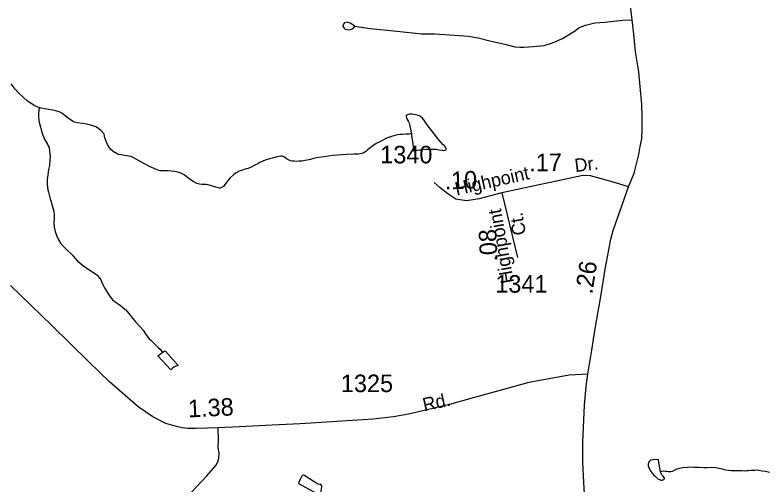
# Model space of a CAD drawing. Extents: x 2220236 to 2384410, y 720751 to 894131.
# Drawn here: x 2280833 to 2286193, y 832849 to 836195 of the extents above; entities that cross this region are included whole.
import ezdxf

# ---------------------------------------------------------------- set-up
doc = ezdxf.new("R2010")
doc.units = 0
for name, color, linetype in [('Exist Hydrographic Creek Single Shore', 7, 'Continuous'), ('Exist Hydrographic Misc Water Feature', 7, 'Continuous'), ('Exist Hydrographic Pond Under 1500 Sq Ft', 7, 'Continuous'), ('Exist Road Non-System Type 51', 7, 'Continuous'), ('Exist Road Primary NC Attributed', 7, 'Continuous'), ('Exist Road Primary NC Service Mileage Hundredths English Label', 7, 'Continuous'), ('Exist Road Secondary Mileage Hundredths English Label', 7, 'Continuous'), ('Exist Road Secondary Type 51 Attributed', 7, 'Continuous'), ('Exist Road Secondary Type 51 Label', 7, 'Continuous'), ('Exist Road Secondary Type 51 Number Label', 7, 'Continuous')]:
    doc.layers.add(name, color=color, linetype=linetype)

msp = doc.modelspace()

# ---------------------------------------------------------------- linework, layer by layer
at = {"layer": 'Exist Hydrographic Creek Single Shore'}
for points in [[(2281004.4, 835535.8), (2280993.7, 835539.3), (2280972.9, 835549.6), (2280947.3, 835564.9), (2280921.1, 835582.8), (2280893.1, 835607), (2280856.4, 835640.6), (2280834.3, 835666.6), (2280804.3, 835705.6)], [(2281570.2, 835202.7), (2281560.1, 835207.1), (2281548.1, 835213), (2281540, 835216.4), (2281526.1, 835228.2), (2281517.7, 835236.6), (2281505.9, 835249.9), (2281491.6, 835274.2), (2281479.1, 835302.3), (2281471.9, 835320.5), (2281468.9, 835332), (2281466.9, 835345.9), (2281465, 835351.8), (2281446.8, 835371.9), (2281426.4, 835387.7), (2281406.7, 835399.6), (2281378.3, 835409.4), (2281343.7, 835418.3), (2281314.3, 835422.8), (2281274.4, 835428.6), (2281255.2, 835433.2), (2281242.2, 835440.1), (2281204.7, 835466.1), (2281189.8, 835477.2), (2281177.9, 835487.3), (2281165, 835496.4), (2281145.5, 835506.7), (2281121.7, 835513.1), (2281101.4, 835516.8), (2281071.7, 835522.3), (2281043.6, 835526.2), (2281017.8, 835532.3), (2281004.4, 835535.8)], [(2283654.7, 835350.7), (2283637.9, 835347.7), (2283616.5, 835346.5), (2283591.9, 835345.4), (2283571.5, 835344.2), (2283546.9, 835340.4), (2283520.1, 835332.8), (2283478.2, 835318.3), (2283438.4, 835297.8), (2283404.6, 835279.4), (2283379, 835263.6), (2283360.6, 835249.2), (2283345.3, 835237.4), (2283329.9, 835222.9), (2283311.3, 835212.5), (2283292.9, 835207.3), (2283277.4, 835205), (2283245.2, 835204), (2283195.3, 835201.8), (2283159.5, 835199.2), (2283127.7, 835196.6), (2283095.5, 835195), (2283063.6, 835190.7), (2283032.7, 835186.5), (2282991.9, 835181.4), (2282967.8, 835175.3), (2282935.8, 835167.1), (2282873.9, 835154.3), (2282853.2, 835154.1), (2282836.8, 835153.5), (2282818.8, 835153.8), (2282804.7, 835155.1), (2282794.2, 835156), (2282778.3, 835163.8), (2282765.7, 835172.3), (2282749.9, 835183.1), (2282741.8, 835187.6), (2282735.9, 835189.3), (2282723.8, 835189.6), (2282712.6, 835188.2), (2282697.8, 835185.2), (2282671.7, 835179.2), (2282644, 835170.6), (2282614, 835162.3), (2282576.2, 835144.1), (2282560.3, 835135.6), (2282540.4, 835126.1), (2282514.5, 835111.9), (2282492.4, 835103.2), (2282476.9, 835099.6), (2282450.8, 835090.9), (2282427, 835082.6), (2282407.1, 835072.2), (2282391.1, 835060.4), (2282363.4, 835036.3), (2282349.6, 835020.2), (2282335.4, 834999.9), (2282326, 834987.9), (2282317.9, 834977.3), (2282312.2, 834972.5), (2282308.2, 834969.3), (2282298.6, 834965.5), (2282292, 834963), (2282288.1, 834963.1), (2282251.9, 834972.1), (2282223.9, 834982.5), (2282206.9, 834987.1), (2282193.8, 834989), (2282163.7, 834988), (2282146.6, 834990), (2282127.7, 834996), (2282105.7, 835007.9), (2282079.4, 835023.2), (2282059.8, 835039.4), (2282035.5, 835056.9), (2282009.2, 835070.6), (2281991, 835076.9), (2281969.1, 835080.6), (2281946.9, 835084.3), (2281919, 835085.6), (2281899, 835086), (2281876.7, 835085.8), (2281862.3, 835086.7), (2281850.9, 835089.6), (2281843.4, 835093), (2281790.8, 835117.1), (2281759, 835132.5), (2281710.7, 835160.4), (2281694.5, 835169.9), (2281672.4, 835181.9), (2281656.1, 835187.8), (2281640.5, 835191.4), (2281626.4, 835193.3), (2281610.4, 835195.3), (2281600.2, 835197.1), (2281590.1, 835199), (2281570.2, 835202.7)]]:
    msp.add_lwpolyline(points, dxfattribs=at)
at = {"layer": 'Exist Hydrographic Misc Water Feature'}
for points in [[(2281004.4, 835535.8), (2281001.4, 835515.6), (2280999.9, 835491.7), (2281000.1, 835468), (2281002.3, 835447.3), (2281004.6, 835433.5), (2281013, 835397.9), (2281019.2, 835378.1), (2281023.1, 835361.6), (2281029.2, 835340.2), (2281043.6, 835306.4), (2281063.6, 835274.8), (2281069, 835264.9), (2281074.3, 835252.3), (2281078.4, 835226), (2281082.5, 835190.8), (2281080.9, 835160.3), (2281076.9, 835124.3), (2281071.4, 835094.3), (2281065.7, 835058.3), (2281060.1, 835024), (2281060.4, 834994.5), (2281062.5, 834968.2), (2281066.7, 834950.1), (2281071, 834934.2), (2281075.2, 834914.5), (2281083.4, 834886.4), (2281089.5, 834864.3), (2281100, 834830.3), (2281107.9, 834799), (2281110.3, 834774.3), (2281110.7, 834746.5), (2281108.8, 834716.3), (2281111.1, 834685.1), (2281117.3, 834654.5), (2281129.8, 834620.8), (2281142, 834594.9), (2281156.3, 834571), (2281174.5, 834549.3), (2281186.7, 834537.6), (2281204.4, 834521.5), (2281238.8, 834488), (2281251, 834473.9), (2281263.2, 834459.6), (2281277.3, 834443.9), (2281293.4, 834430.4), (2281313.7, 834414.2), (2281351.6, 834388.2), (2281392, 834361.1), (2281415, 834344.9), (2281432.3, 834327.5), (2281442.1, 834309.9), (2281456.5, 834276.2), (2281464.7, 834261.9), (2281473.3, 834246.3), (2281499.2, 834202.1), (2281525.8, 834168.1), (2281545.8, 834152.9), (2281565.8, 834138.4), (2281582.3, 834126.6), (2281600.1, 834113.1), (2281620.4, 834097.3), (2281640.2, 834072.9), (2281670.9, 834035.6), (2281691.1, 834009.6), (2281721.2, 833977.8), (2281745.6, 833950.4), (2281761.8, 833926.1), (2281771.7, 833910.5), (2281788, 833890.5), (2281798.3, 833880.4), (2281814.4, 833865.3), (2281827.8, 833851.9), (2281842.6, 833836.8), (2281852.6, 833827.4), (2281864.5, 833815.1), (2281882.1, 833793.4)], [(2285428.4, 832945.8), (2285436.6, 832947.3), (2285447.8, 832948.7), (2285461.3, 832948.4), (2285470.8, 832948.2), (2285482.9, 832946.3), (2285492.3, 832945.1), (2285500.9, 832945.9), (2285512.7, 832948), (2285523.3, 832952), (2285536.6, 832958.3), (2285546.5, 832963), (2285560.7, 832966.7), (2285566.6, 832968.2), (2285574.5, 832970.6), (2285586.4, 832972.7), (2285617.3, 832976.3), (2285640.3, 832977.5), (2285664.2, 832975.3), (2285704.2, 832976.2), (2285738.3, 832974.5), (2285760.3, 832974), (2285790.4, 832975), (2285824.2, 832972.7), (2285842.1, 832969), (2285860.1, 832965.4), (2285872.2, 832961.2), (2285882.3, 832959.3), (2285890.8, 832957.5), (2285912.7, 832953.8), (2285930.7, 832951.8), (2285944.8, 832952.1), (2285962.8, 832952.8), (2285982.5, 832952.3), (2286008.4, 832952.5), (2286026.7, 832950.4), (2286040.2, 832951.1), (2286052.4, 832953.2), (2286074.4, 832955.4), (2286086.2, 832955.1), (2286100.3, 832955.5), (2286116.4, 832956.1), (2286128.5, 832954.2), (2286150.4, 832949.5), (2286174.3, 832946.7), (2286204.6, 832940.2)]]:
    msp.add_lwpolyline(points, dxfattribs=at)
at = {"layer": 'Exist Hydrographic Pond Under 1500 Sq Ft'}
for points in [[(2283654.7, 835350.7), (2283656, 835335.9), (2283662.3, 835293.8), (2283664.6, 835274), (2283668.9, 835247.7), (2283671.1, 835225.7), (2283694.8, 835232.4), (2283711, 835234.7), (2283718.9, 835236.2), (2283757, 835241), (2283775, 835240.6), (2283788.8, 835241.3), (2283800.6, 835241), (2283830.8, 835239.4), (2283840.9, 835237.6), (2283850.7, 835235.7), (2283874.9, 835232), (2283878.5, 835231.9), (2283884.7, 835231.8), (2283895, 835234.2), (2283900.9, 835236.3), (2283902.3, 835238), (2283903, 835241.2), (2283902.4, 835243.9), (2283900.5, 835250.5), (2283897.7, 835255.4), (2283890.7, 835263.8), (2283879.1, 835274.5), (2283849.5, 835306.3), (2283799.4, 835371.3), (2283765.5, 835414.6), (2283756.9, 835427.3), (2283742.6, 835448.9), (2283732.7, 835460.6), (2283722.1, 835469.6), (2283712.7, 835476.4), (2283694.8, 835482.7), (2283672.6, 835488.1), (2283658.5, 835490), (2283649, 835490.2), (2283641.5, 835489.4), (2283634.5, 835487.9), (2283626, 835485.7), (2283620.7, 835483.2), (2283618.7, 835481.6), (2283617, 835477.7), (2283616.9, 835473.5), (2283619, 835463.6), (2283624, 835452), (2283630.9, 835439.7), (2283638.2, 835425.5), (2283641.2, 835415.6), (2283643.3, 835404), (2283647.5, 835383.6), (2283653.8, 835357.9), (2283654.7, 835350.7)], [(2281882.1, 833793.4), (2281884.7, 833795.6), (2281890.7, 833799.8), (2281900.6, 833803.5), (2281993.6, 833700.9), (2281991.6, 833698.3), (2281977.8, 833694.6), (2281963.9, 833688.4), (2281953.8, 833680.4), (2281947.9, 833676.2), (2281942.1, 833669.8), (2281849.1, 833769.5), (2281865.1, 833781.3), (2281877.1, 833789.2), (2281882.1, 833793.4)], [(2285428.4, 832945.8), (2285422.4, 832971.2), (2285420.6, 832981), (2285416.3, 833011.6), (2285414.1, 833031.4), (2285378.3, 833027.2), (2285361.2, 833024.9), (2285357.9, 833025), (2285352.2, 833021.2), (2285347.9, 833017), (2285346.2, 833014.7), (2285344.5, 833010.5), (2285342.1, 833005.6), (2285340.3, 832998.5), (2285339.8, 832991.9), (2285340.6, 832984.3), (2285344.7, 832974.4), (2285354.8, 832952.9), (2285367.5, 832933.9), (2285380.9, 832918.9), (2285389, 832911.2), (2285403.4, 832897.1), (2285409.3, 832893.7), (2285413.2, 832891), (2285421.3, 832887.6), (2285425.5, 832885.2), (2285427.1, 832885.1), (2285430.4, 832884.1), (2285433.7, 832884), (2285437.9, 832883.9), (2285443.5, 832884.8), (2285447.5, 832885.4), (2285451.5, 832887.9), (2285453.5, 832889.5), (2285455.2, 832891.8), (2285456.5, 832894.4), (2285457.2, 832897.6), (2285457, 832900.9), (2285455.1, 832903.3), (2285447, 832911.6), (2285437.7, 832921.7), (2285430.8, 832935.9), (2285428.4, 832945.8)], [(2282984.9, 832785.6), (2283009.5, 832771.3), (2283011.5, 832805.7), (2283015.2, 832823.6), (2283017, 832833.4), (2283016.9, 832843.3), (2283012.8, 832849.9), (2283008.9, 832851.6), (2283002.7, 832853.4), (2282988.6, 832856), (2282973.1, 832865.5), (2282954.6, 832877.4), (2282902.1, 832908.6), (2282892.5, 832916.4), (2282886.3, 832918.1), (2282882.3, 832918.2), (2282877.3, 832914.1), (2282872.3, 832908.6), (2282865.5, 832896.3), (2282856.6, 832877.8), (2282852.7, 832868), (2282851, 832862.1), (2282850.9, 832859.8), (2282984.9, 832785.6)]]:
    msp.add_lwpolyline(points, dxfattribs=at)
at = {"layer": 'Exist Road Non-System Type 51'}
for points in [[(2283252.6, 836116.3), (2283360.4, 836100.3), (2283552, 836080.3), (2283725.6, 836062.4), (2283821.4, 836060.4), (2283961.2, 836052.4), (2284061, 836044.4), (2284130.8, 836032.4), (2284212.7, 836010.4), (2284328.4, 835986.5), (2284390.3, 835968.5), (2284426.2, 835966.5), (2284454.2, 835966.5), (2284522, 835970.5), (2284599.9, 835978.5), (2284659.8, 835996.5), (2284729.6, 836028.4), (2284815.4, 836080.3), (2284848.4, 836106.3), (2284894.3, 836122.3), (2284960.1, 836140.3), (2285032, 836144.3), (2285159.7, 836158.2), (2285225.6, 836160.2)], [(2283252.6, 836116.3), (2283218.6, 836138.3), (2283196.7, 836144.3), (2283178.7, 836140.3), (2283168.7, 836128.3), (2283166.8, 836116.3), (2283174.7, 836102.3), (2283182.7, 836094.3), (2283198.7, 836092.3), (2283212.7, 836090.3), (2283232.6, 836096.3), (2283240.6, 836100.3), (2283252.6, 836116.3)], [(2281803, 832234.6), (2281814.6, 832322.7), (2281819.2, 832378.3), (2281840.1, 832424.7), (2281860.9, 832468.7), (2281872.5, 832505.8), (2281891, 832566.1), (2281914.2, 832607.8), (2281951.2, 832656.5), (2282053.2, 832760.8), (2282196.8, 832913.8), (2282261.6, 832987.9), (2282275.5, 833013.4), (2282282.5, 833038.9), (2282284.8, 833076), (2282277.8, 833113.1), (2282280.2, 833171), (2282277.8, 833256.8)]]:
    msp.add_lwpolyline(points, dxfattribs=at)
at = {"layer": 'Exist Road Primary NC Attributed'}
for points in [[(2285200.7, 834971.9), (2285241.6, 835069.8), (2285274.3, 835202.1), (2285283.9, 835258.1), (2285294.5, 835313.4), (2285296.5, 835379.3), (2285298.5, 835471.2), (2285294.5, 835559.1), (2285282.5, 835686.9), (2285274.5, 835790.7), (2285250.6, 835932.5), (2285238.6, 836058.4), (2285225.6, 836160.2), (2285204.7, 836342)], [(2284910.4, 833639.2), (2284938.2, 833809.5), (2284956.2, 833919.3), (2284976.1, 834045.1), (2285000.1, 834176.9), (2285022, 834310.8), (2285034, 834386.7), (2285074.2, 834598.4), (2285091.7, 834660.5), (2285200.7, 834971.9)], [(2285900.7, 829402.3), (2285785.1, 829557.2), (2285462.9, 830016), (2285317.1, 830226.4), (2285248.5, 830347.9), (2285174.4, 830484.7), (2285139.7, 830570.5), (2285087.6, 830714.2), (2285049.3, 830881), (2285033.1, 830957.5), (2285006.5, 831122.1), (2284978.7, 831400.2), (2284950.9, 831706.2), (2284930.1, 832125.7), (2284902.3, 832445.6), (2284894.1, 832665.8), (2284882.6, 832867.4), (2284875.6, 833013.4), (2284875.6, 833154.8), (2284886, 833416.7), (2284898.8, 833551.2), (2284910.4, 833639.2)]]:
    msp.add_lwpolyline(points, dxfattribs=at)
at = {"layer": 'Exist Road Secondary Type 51 Attributed'}
msp.add_line((2284297.5, 834929.9), (2284410.3, 834468.5), dxfattribs=at)
for points in [[(2285200.7, 834971.9), (2285100.9, 835001.8), (2284929.2, 835049.8), (2284875.3, 835051.7), (2284297.5, 834929.9)], [(2284297.5, 834929.9), (2284136.8, 834886), (2284046, 834872), (2283971.1, 834884), (2283913.3, 834921.9), (2283859.4, 834965.9), (2283817.4, 835001.8)], [(2284910.4, 833639.2), (2284778.3, 833630), (2284609.2, 833599.8), (2284491.1, 833579), (2284379.9, 833548.8), (2284240.9, 833509.4), (2284095, 833470), (2283925.9, 833421.4), (2283766.1, 833384.3), (2283634.1, 833354.1), (2283527.5, 833333.3), (2283381.6, 833317.1), (2283234.5, 833307.8), (2283049.2, 833296.2), (2282861.6, 833284.6), (2282662.4, 833275.3), (2282429.9, 833264), (2282277.8, 833256.8), (2282202.5, 833252.7), (2282121.5, 833251.6), (2282061.2, 833252.1), (2282023.3, 833256.9), (2281992, 833262.8), (2281955.9, 833272.9), (2281907.2, 833286.9), (2281812.3, 833333.3), (2281708, 833405.1), (2281505.4, 833583.1), (2281359.7, 833724.2), (2281094.9, 833983.9), (2280800.2, 834270.2)]]:
    msp.add_lwpolyline(points, dxfattribs=at)

# ---------------------------------------------------------------- texts
at = {"layer": 'Exist Road Primary NC Service Mileage Hundredths English Label'}
msp.add_text('.26', height=125, rotation=81.0331, dxfattribs=at).set_placement((2284941.9, 834204.1))
at = {"layer": 'Exist Road Secondary Mileage Hundredths English Label'}
for s, rotation, p in [('.17', 0.6349, (2284494.2, 835082.1)), ('.10', 2.0371, (2283892.6, 834952.9)), ('.08', 92.5178, (2284268.1, 834441.7)), ('1.38', 2.7143, (2282066.6, 833329.7))]:
    msp.add_text(s, height=125, rotation=rotation, dxfattribs=at).set_placement(p)
at = {"layer": 'Exist Road Secondary Type 51 Label'}
for s, rotation, p in [('Dr.', 6.9588, (2284822, 835076.5)), ('Highpoint', 12.672, (2283976.3, 834910.1)), ('Highpoint', 100.0499, (2284385.4, 834292.4)), ('Ct.', 99.8511, (2284471.1, 834635.3)), ('Rd.', 12.5413, (2283746.4, 833372.5))]:
    msp.add_text(s, height=95, rotation=rotation, dxfattribs=at).set_placement(p)
at = {"layer": 'Exist Road Secondary Type 51 Number Label'}
for s, p in [('1340', (2283432.3, 835139.1)), ('1341', (2284251.6, 834218.3)), ('1325', (2283152.2, 833510.3))]:
    msp.add_text(s, height=125, dxfattribs=at).set_placement(p)

doc.saveas('drawing.dxf')
